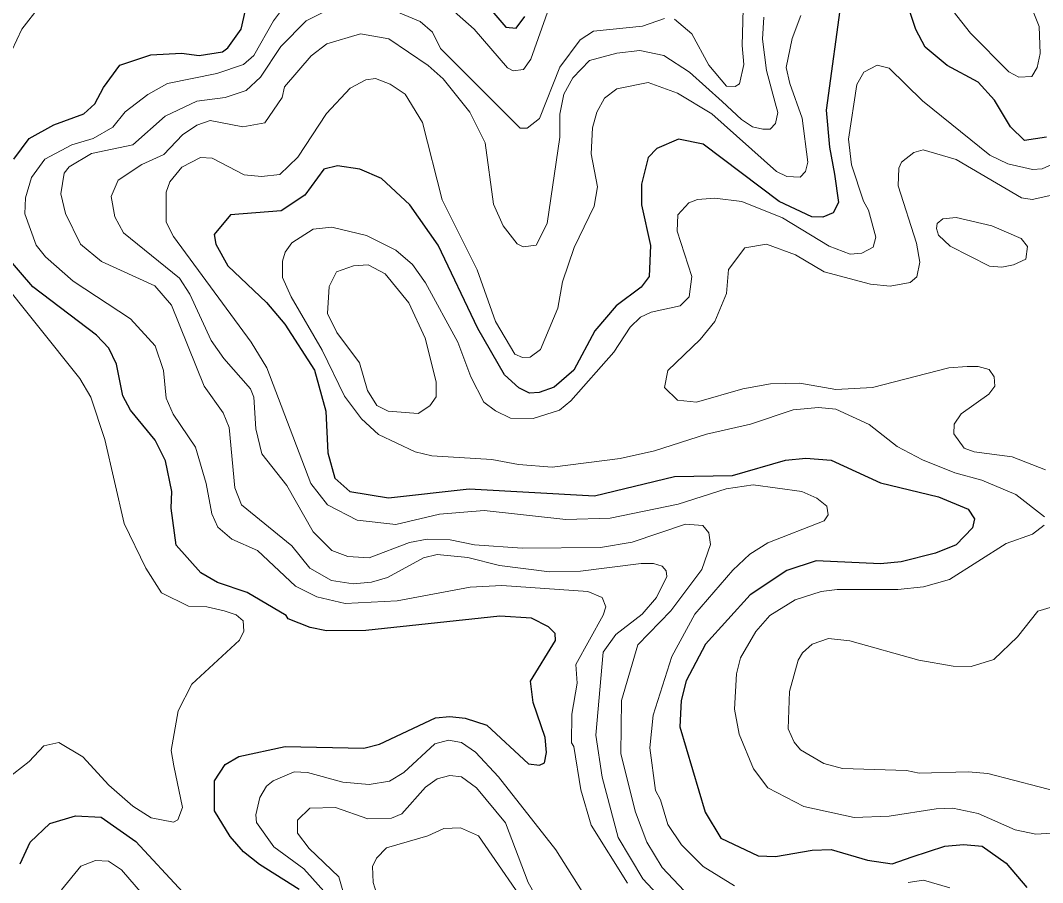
# Model space of a CAD drawing. Extents: x 673.6 to 698.9, y 7012 to 7040.1.
# Drawn here: x 685.993 to 687.311, y 7018.474 to 7019.586 of the extents above; entities that cross this region are included whole.
import ezdxf

# ---------------------------------------------------------------- set-up
doc = ezdxf.new("R2010")
doc.units = 0
doc.header["$LTSCALE"] = 0.032
doc.layers.add('1', color=7, linetype='Continuous', lineweight=25)
doc.layers.add('2', color=7, linetype='Continuous', lineweight=13)

msp = doc.modelspace()

# ---------------------------------------------------------------- linework, layer by layer
at = {"layer": '1'}
for points in [[(686.5678, 7019.6372), (686.6188, 7019.5772), (686.6322, 7019.5759), (686.6433, 7019.5906)], [(687.3159, 7019.4352), (687.2876, 7019.4309), (687.2695, 7019.4484), (687.2489, 7019.4828), (687.2278, 7019.5063), (687.1878, 7019.5275), (687.1593, 7019.5511), (687.1474, 7019.5742), (687.1288, 7019.6293)], [(686.0999, 7019.4993), (686.1211, 7019.5281), (686.1609, 7019.5412), (686.2007, 7019.5436), (686.2233, 7019.5406), (686.2534, 7019.5453), (686.2602, 7019.5503), (686.2773, 7019.5744), (686.285, 7019.6084)], [(687.0522, 7019.6185), (687.032, 7019.4701), (687.0362, 7019.4224), (687.0428, 7019.3874), (687.0476, 7019.3508), (687.0409, 7019.3374), (687.0275, 7019.3322), (687.0133, 7019.3324), (686.9712, 7019.3522), (686.8733, 7019.4261), (686.8413, 7019.4326), (686.8136, 7019.4206), (686.8025, 7019.4091), (686.7937, 7019.3744), (686.7937, 7019.3477), (686.8051, 7019.2955), (686.8034, 7019.2553), (686.7932, 7019.2419), (686.761, 7019.2175), (686.7337, 7019.1853), (686.7065, 7019.1345), (686.6811, 7019.1127), (686.6619, 7019.1057), (686.6494, 7019.1049), (686.6357, 7019.1117), (686.6171, 7019.1288), (686.5825, 7019.1886), (686.5313, 7019.2959), (686.4948, 7019.3478), (686.4584, 7019.3817), (686.4304, 7019.3941), (686.4015, 7019.3984), (686.3842, 7019.3938), (686.3597, 7019.3605), (686.3289, 7019.3401), (686.2636, 7019.3351), (686.2425, 7019.3098)], [(685.9841, 7019.4069), (686.0039, 7019.4335), (686.036, 7019.4512), (686.0744, 7019.4654), (686.0888, 7019.4783), (686.0999, 7019.4993)], [(686.2425, 7019.3098), (686.2448, 7019.2971), (686.2604, 7019.2693), (686.3099, 7019.222), (686.3337, 7019.1941), (686.3719, 7019.1348)], [(686.3522, 7018.4647), (686.3011, 7018.497), (686.2803, 7018.5136), (686.2634, 7018.5333), (686.2431, 7018.5662), (686.2431, 7018.6049), (686.257, 7018.6263), (686.2744, 7018.6364), (686.3343, 7018.6495), (686.4356, 7018.6472), (686.456, 7018.6525), (686.5279, 7018.6864), (686.5467, 7018.6882), (686.5664, 7018.6858), (686.5944, 7018.6768), (686.648, 7018.6269), (686.6622, 7018.6251), (686.6686, 7018.6284), (686.6712, 7018.6418), (686.6695, 7018.6611), (686.6539, 7018.7059), (686.6506, 7018.7336), (686.6826, 7018.786), (686.6824, 7018.7952), (686.6736, 7018.8037), (686.6519, 7018.8148), (686.6108, 7018.8172), (686.4381, 7018.799), (686.3877, 7018.7986), (686.3664, 7018.8029), (686.3379, 7018.8138), (686.3353, 7018.8183), (686.2851, 7018.848), (686.247, 7018.861), (686.2254, 7018.8731), (686.1936, 7018.9091), (686.1873, 7018.9566), (686.188, 7018.9783), (686.1797, 7019.0177), (686.1667, 7019.0445), (686.1349, 7019.0832), (686.1247, 7019.1017), (686.1166, 7019.1423), (686.107, 7019.1632), (686.0907, 7019.1799), (686.0088, 7019.2423), (685.9746, 7019.282)], [(686.3719, 7019.1348), (686.3868, 7019.0818), (686.3893, 7019.028), (686.3983, 7018.9954), (686.4174, 7018.9781), (686.4673, 7018.9702), (686.5716, 7018.9815), (686.7332, 7018.9726), (686.8362, 7018.9977), (686.911, 7018.999), (686.9794, 7019.0186), (687.0058, 7019.021), (687.0382, 7019.0186), (687.1017, 7018.9894), (687.1767, 7018.9712), (687.2148, 7018.9555), (687.2232, 7018.9428), (687.2206, 7018.9312), (687.1995, 7018.9094), (687.173, 7018.8985), (687.1287, 7018.8877), (687.102, 7018.8847), (687.0188, 7018.8887), (686.981, 7018.8764), (686.9338, 7018.845), (686.8761, 7018.7814), (686.8513, 7018.7338), (686.8447, 7018.7088), (686.843, 7018.6746), (686.8757, 7018.5645), (686.8959, 7018.5311), (686.9442, 7018.5082), (686.9666, 7018.5075), (687.0139, 7018.5156), (687.0385, 7018.5164), (687.0853, 7018.5028), (687.1169, 7018.4982), (687.1429, 7018.5071), (687.1848, 7018.5206), (687.209, 7018.523), (687.2332, 7018.5207), (687.264, 7018.4989), (687.2906, 7018.4675)], [(685.9923, 7018.4979), (686.0054, 7018.526), (686.0308, 7018.5502), (686.064, 7018.56), (686.097, 7018.5582), (686.1417, 7018.5266), (686.2021, 7018.4613)]]:
    msp.add_lwpolyline(points, dxfattribs=at)
at = {"layer": '2'}
for points in [[(686.7004, 7019.6899), (686.6885, 7019.6883), (686.6765, 7019.6804), (686.6529, 7019.6519), (686.6341, 7019.6366), (686.6194, 7019.6358), (686.609, 7019.6438), (686.5884, 7019.6847), (686.528, 7019.7485), (686.4916, 7019.7762), (686.4416, 7019.8026), (686.3992, 7019.8099), (686.3759, 7019.8091), (686.3348, 7019.7991), (686.3115, 7019.7873), (686.2815, 7019.7637), (686.2626, 7019.7439), (686.2021, 7019.6663), (686.1606, 7019.6415), (686.1249, 7019.632), (686.057, 7019.6232), (686.0173, 7019.6037), (685.9948, 7019.5746), (685.9688, 7019.5193)], [(687.1462, 7019.6609), (687.2181, 7019.5695), (687.2676, 7019.5194), (687.2805, 7019.5125), (687.2971, 7019.5133), (687.3038, 7019.5251), (687.3079, 7019.5431), (687.3064, 7019.5779), (687.2889, 7019.6221)], [(686.6746, 7019.6026), (686.6508, 7019.5357), (686.6415, 7019.5224), (686.628, 7019.5207), (686.6208, 7019.5245), (686.5781, 7019.5743), (686.497, 7019.6463)], [(686.3373, 7019.6092), (686.319, 7019.5854), (686.2939, 7019.5405), (686.2803, 7019.5291), (686.2461, 7019.5173), (686.1823, 7019.5042), (686.1571, 7019.4904), (686.1278, 7019.4678), (686.1118, 7019.448), (686.0866, 7019.4334), (686.059, 7019.4253), (686.0242, 7019.4069), (686.007, 7019.383), (685.9994, 7019.3568), (685.9983, 7019.3361), (686.0129, 7019.2959), (686.025, 7019.2808), (686.0606, 7019.2495), (686.1349, 7019.2008), (686.1664, 7019.1659), (686.1773, 7019.1344), (686.1806, 7019.0987), (686.1899, 7019.0781), (686.2187, 7019.0352), (686.2323, 7018.9886), (686.2396, 7018.9494), (686.2473, 7018.9322), (686.2654, 7018.9166), (686.2983, 7018.902), (686.3476, 7018.8562), (686.3752, 7018.8425), (686.4116, 7018.8338), (686.4788, 7018.837), (686.5727, 7018.8549)], [(686.8362, 7019.5873), (686.8587, 7019.5683), (686.8805, 7019.5282), (686.9033, 7019.5009), (686.9145, 7019.5006), (686.9202, 7019.5038), (686.9258, 7019.5291), (686.9235, 7019.5533), (686.9251, 7019.6164)], [(686.1661, 7019.2435), (686.0973, 7019.2749), (686.0704, 7019.2973), (686.0508, 7019.3366), (686.0451, 7019.3621), (686.0491, 7019.3888), (686.0555, 7019.397), (686.0846, 7019.4143), (686.1378, 7019.4254), (686.1796, 7019.4621), (686.2204, 7019.4817), (686.2566, 7019.4862), (686.2841, 7019.4955), (686.3024, 7019.5127), (686.3285, 7019.5521), (686.3612, 7019.5854), (686.3897, 7019.5996)], [(686.4669, 7019.6016), (686.5084, 7019.5842), (686.5241, 7019.5707), (686.5345, 7019.5496), (686.6371, 7019.4468), (686.6461, 7019.4468), (686.662, 7019.4592), (686.6886, 7019.5253), (686.7146, 7019.5606), (686.7316, 7019.5718), (686.795, 7019.5782), (686.8232, 7019.588)], [(686.6919, 7019.2486), (686.7068, 7019.2929), (686.7326, 7019.3461), (686.737, 7019.3713), (686.7288, 7019.4135), (686.7304, 7019.4471), (686.7359, 7019.4674), (686.7462, 7019.4853), (686.762, 7019.4976), (686.8023, 7019.5058), (686.84, 7019.4918), (686.8843, 7019.4654), (686.9679, 7019.3909), (686.981, 7019.3844), (686.9984, 7019.3837), (687.0052, 7019.391), (687.0082, 7019.4031), (687.0008, 7019.4595), (686.9851, 7019.5042), (686.9804, 7019.5252), (686.988, 7019.5623), (686.9992, 7019.5921)], [(686.9516, 7019.5898), (686.9499, 7019.5614), (686.9547, 7019.521), (686.9662, 7019.4796), (686.9694, 7019.467), (686.9665, 7019.4528), (686.9598, 7019.4454), (686.9501, 7019.4454), (686.9367, 7019.4484), (686.9225, 7019.458), (686.8979, 7019.4811)], [(686.7268, 7019.5341), (686.7052, 7019.5119), (686.6935, 7019.4908), (686.6885, 7019.4648), (686.6884, 7019.4352), (686.672, 7019.3238), (686.658, 7019.296), (686.6409, 7019.2939), (686.6333, 7019.2975), (686.6153, 7019.321), (686.6029, 7019.3488), (686.592, 7019.4277), (686.5722, 7019.4675), (686.5378, 7019.5102), (686.5186, 7019.5277), (686.4679, 7019.5618), (686.4313, 7019.5683), (686.3881, 7019.5554), (686.3678, 7019.5401), (686.3335, 7019.4999), (686.3303, 7019.4864), (686.3081, 7019.4535), (686.2798, 7019.4484), (686.2373, 7019.4566), (686.2201, 7019.4508), (686.2017, 7019.4383), (686.1779, 7019.4127), (686.1494, 7019.3998), (686.119, 7019.3799), (686.1099, 7019.3588), (686.1147, 7019.3323), (686.1257, 7019.3117), (686.1981, 7019.2532), (686.2112, 7019.2327), (686.2387, 7019.1731), (686.2549, 7019.1497), (686.2894, 7019.1105), (686.2939, 7019.0999), (686.2964, 7019.0592), (686.304, 7019.0268), (686.3363, 7018.9859), (686.3703, 7018.926), (686.3943, 7018.902), (686.4152, 7018.8943), (686.4427, 7018.8928), (686.4945, 7018.9125), (686.5175, 7018.9166), (686.5468, 7018.9159), (686.5784, 7018.9094), (686.6397, 7018.9052), (686.7407, 7018.9061), (686.7816, 7018.9129), (686.8505, 7018.9362), (686.8726, 7018.9345), (686.8807, 7018.9248), (686.8825, 7018.9099), (686.8717, 7018.8776), (686.8317, 7018.8241), (686.7889, 7018.7804), (686.7681, 7018.7085), (686.767, 7018.6398), (686.7858, 7018.5647), (686.8005, 7018.526), (686.8202, 7018.4933), (686.8921, 7018.4173)], [(686.8979, 7019.4811), (686.8556, 7019.5188), (686.8226, 7019.5407), (686.7917, 7019.5468), (686.7617, 7019.5435), (686.7268, 7019.5341)], [(687.3348, 7019.4056), (687.3104, 7019.3944), (687.2979, 7019.3934), (687.266, 7019.4006), (687.243, 7019.4119), (687.156, 7019.482), (687.113, 7019.5242), (687.0978, 7019.528), (687.0805, 7019.5188), (687.0715, 7019.503), (687.0607, 7019.4328), (687.0644, 7019.3993), (687.0798, 7019.3527), (687.0863, 7019.3412), (687.096, 7019.3061), (687.0923, 7019.2935), (687.0777, 7019.2857), (687.0627, 7019.2843), (687.0357, 7019.2948), (686.9755, 7019.3311), (686.9231, 7019.3523), (686.8883, 7019.3563), (686.8661, 7019.3546), (686.8549, 7019.3506), (686.8407, 7019.3352), (686.8397, 7019.314), (686.8585, 7019.2555), (686.855, 7019.2292), (686.8434, 7019.2178), (686.8063, 7019.2096), (686.7922, 7019.2031), (686.7789, 7019.1903), (686.758, 7019.158), (686.7027, 7019.0952), (686.6878, 7019.0831), (686.6538, 7019.0724), (686.6248, 7019.0728), (686.6054, 7019.0821), (686.5905, 7019.0935), (686.5736, 7019.1259), (686.5569, 7019.171)], [(686.9136, 7018.4696), (686.8732, 7018.4947), (686.8455, 7018.5223), (686.8277, 7018.5486), (686.8183, 7018.5806), (686.8118, 7018.5925), (686.8044, 7018.6476), (686.8086, 7018.6898), (686.8329, 7018.7656), (686.8625, 7018.8202), (686.9114, 7018.8767), (686.9332, 7018.8974), (686.9568, 7018.9119), (687.0293, 7018.9405), (687.0344, 7018.9483), (687.0326, 7018.9594), (687.02, 7018.9695), (687.0004, 7018.9784), (686.9378, 7018.9866), (686.9028, 7018.9818), (686.841, 7018.9618), (686.7534, 7018.9439), (686.696, 7018.9422), (686.5907, 7018.9536), (686.533, 7018.9488), (686.4771, 7018.9357), (686.427, 7018.9413), (686.3886, 7018.9611), (686.3671, 7018.9885), (686.3104, 7019.1377), (686.2905, 7019.1709), (686.19, 7019.3069), (686.1809, 7019.3255), (686.1807, 7019.3641), (686.1855, 7019.3774), (686.2011, 7019.3965), (686.225, 7019.4088), (686.2401, 7019.408), (686.2815, 7019.3866), (686.3035, 7019.3843), (686.3272, 7019.387), (686.3505, 7019.4095), (686.3873, 7019.4658), (686.4178, 7019.4984), (686.4383, 7019.509), (686.4508, 7019.5107), (686.4694, 7019.5036), (686.4888, 7019.4908), (686.5112, 7019.4543), (686.5366, 7019.3544), (686.5818, 7019.264), (686.6053, 7019.1973), (686.6304, 7019.1555)], [(687.3304, 7019.3623), (687.2974, 7019.3548), (687.2838, 7019.3571), (687.1995, 7019.4064), (687.157, 7019.4187), (687.1451, 7019.4153), (687.129, 7019.4029), (687.1257, 7019.3953), (687.1249, 7019.3724), (687.1483, 7019.2983), (687.1525, 7019.2739), (687.1486, 7019.2552), (687.14, 7019.2478), (687.1145, 7019.243), (687.0892, 7019.2454), (687.0291, 7019.2617), (686.9922, 7019.2834), (686.9548, 7019.2972), (686.927, 7019.2923), (686.9057, 7019.2644), (686.9034, 7019.2335), (686.8883, 7019.1973), (686.8695, 7019.1742), (686.8278, 7019.1343), (686.8235, 7019.1122), (686.8401, 7019.0958), (686.8647, 7019.0934), (686.9243, 7019.1108), (686.96, 7019.1172), (686.9978, 7019.118), (687.0444, 7019.1099), (687.0915, 7019.1123), (687.1901, 7019.1378), (687.2135, 7019.1393)], [(686.3943, 7019.3193), (686.3704, 7019.3165), (686.3426, 7019.2988), (686.3341, 7019.287), (686.3306, 7019.2754), (686.3307, 7019.2541), (686.3419, 7019.2293), (686.3821, 7019.1604), (686.4109, 7019.1011), (686.4325, 7019.0718), (686.4547, 7019.0519), (686.502, 7019.0295), (686.5234, 7019.0244), (686.6006, 7019.0195), (686.6352, 7019.0129), (686.6783, 7019.0096), (686.7661, 7019.0208), (686.8106, 7019.0307), (686.8775, 7019.0522), (686.9344, 7019.0649), (686.9892, 7019.0835), (687.0218, 7019.0867), (687.0444, 7019.0844), (687.0875, 7019.0648), (687.1233, 7019.0363), (687.1559, 7019.0191), (687.1976, 7019.0023), (687.2328, 7018.993), (687.2765, 7018.9743), (687.3135, 7018.9456)], [(686.5569, 7019.171), (686.5153, 7019.2475), (686.4986, 7019.2708), (686.4767, 7019.2895), (686.439, 7019.3085), (686.3943, 7019.3193)], [(685.9617, 7019.2584), (686.0694, 7019.124), (686.0836, 7019.0999), (686.1018, 7019.0454), (686.1265, 7018.9368), (686.1545, 7018.8794), (686.1749, 7018.8477), (686.2097, 7018.8303), (686.2331, 7018.8294), (686.2554, 7018.8244), (686.271, 7018.8191), (686.2801, 7018.8116), (686.2809, 7018.7979), (686.2754, 7018.7864), (686.2137, 7018.7296), (686.1961, 7018.6953), (686.1873, 7018.6441), (686.1906, 7018.6244), (686.2019, 7018.5708), (686.1957, 7018.5549), (686.19, 7018.5519), (686.1613, 7018.5574), (686.1378, 7018.5723), (686.1066, 7018.5996), (686.0732, 7018.6362), (686.0421, 7018.6545), (686.0228, 7018.6502), (686.0039, 7018.6299), (685.9743, 7018.6069)], [(686.2691, 7018.983), (686.2618, 7019.0609), (686.2543, 7019.0795), (686.2296, 7019.1139), (686.1878, 7019.2185), (686.1661, 7019.2435)], [(686.6304, 7019.1555), (686.6401, 7019.1509), (686.65, 7019.1513), (686.6635, 7019.1613), (686.6856, 7019.2145), (686.6919, 7019.2486)], [(687.2135, 7019.1393), (687.2278, 7019.1393), (687.2422, 7019.1354), (687.2487, 7019.1261), (687.2494, 7019.114), (687.2416, 7019.1037)], [(687.2416, 7019.1037), (687.2061, 7019.0785), (687.1967, 7019.0649), (687.1964, 7019.0526), (687.2098, 7019.0342), (687.2228, 7019.0293), (687.2719, 7019.0231), (687.3146, 7019.0062)], [(686.8207, 7018.4515), (686.7953, 7018.4787), (686.7638, 7018.5321), (686.7428, 7018.6098), (686.7346, 7018.6641), (686.7444, 7018.7709), (686.7605, 7018.7939), (686.7947, 7018.82), (686.8131, 7018.8416), (686.8265, 7018.8685), (686.8257, 7018.8757), (686.8205, 7018.8817), (686.8093, 7018.8854), (686.7934, 7018.8854), (686.7152, 7018.8756), (686.675, 7018.8748), (686.6104, 7018.8829), (686.5698, 7018.8929), (686.5304, 7018.8968), (686.5124, 7018.8926), (686.4663, 7018.8672), (686.4456, 7018.8614), (686.422, 7018.8592), (686.394, 7018.8634), (686.3661, 7018.8792), (686.3427, 7018.9082), (686.2778, 7018.9611), (686.2691, 7018.983)], [(687.3128, 7018.9348), (687.298, 7018.9231), (687.2641, 7018.9111), (687.1907, 7018.8647), (687.1573, 7018.8551), (687.1243, 7018.8516), (687.046, 7018.8517), (687.0255, 7018.8492), (686.9918, 7018.8383), (686.9591, 7018.8184), (686.9412, 7018.7977), (686.9214, 7018.7635), (686.916, 7018.743), (686.9137, 7018.6976), (686.9196, 7018.6653), (686.938, 7018.6207), (686.9567, 7018.5961), (687.0031, 7018.5721), (687.0678, 7018.5576), (687.1132, 7018.5593), (687.1735, 7018.569), (687.1953, 7018.5697), (687.2278, 7018.5629), (687.2754, 7018.5417), (687.3024, 7018.5363), (687.3357, 7018.5386)], [(686.5727, 7018.8549), (686.6137, 7018.8568), (686.7246, 7018.8492), (686.7429, 7018.8415), (686.7475, 7018.8296), (686.7442, 7018.8185)], [(686.7442, 7018.8185), (686.7092, 7018.7552), (686.7107, 7018.7309), (686.7039, 7018.691), (686.7033, 7018.6541), (686.7063, 7018.6493), (686.7153, 7018.5933), (686.7286, 7018.548), (686.7755, 7018.4729)], [(687.3239, 7018.8294), (687.3049, 7018.8237), (687.2785, 7018.7909), (687.248, 7018.7614), (687.219, 7018.7523), (687.1958, 7018.753), (687.1515, 7018.7607), (687.0625, 7018.7856), (687.035, 7018.7886), (687.014, 7018.7811), (687.0012, 7018.7701), (686.9958, 7018.7605), (686.9844, 7018.7203), (686.9827, 7018.6722), (686.9907, 7018.6548), (686.9989, 7018.645), (687.029, 7018.6273), (687.053, 7018.6209), (687.1355, 7018.6184), (687.1519, 7018.6151), (687.215, 7018.6166), (687.2404, 7018.6143), (687.3398, 7018.5889)], [(686.7276, 7018.4461), (686.6832, 7018.5159), (686.6094, 7018.6104), (686.5795, 7018.642), (686.5614, 7018.6546), (686.545, 7018.6576), (686.5271, 7018.6527), (686.4871, 7018.616), (686.4689, 7018.6045), (686.4423, 7018.6004), (686.4086, 7018.6035), (686.363, 7018.6159), (686.3459, 7018.6167), (686.3188, 7018.6052), (686.31, 7018.598), (686.3013, 7018.5836), (686.2965, 7018.5613), (686.2973, 7018.5514), (686.3195, 7018.5198), (686.3584, 7018.4916), (686.3879, 7018.4586)], [(686.4152, 7018.4404), (686.4035, 7018.4811), (686.365, 7018.5179), (686.35, 7018.5374), (686.3501, 7018.5542), (686.3658, 7018.5698), (686.3992, 7018.5707), (686.4407, 7018.556), (686.4714, 7018.5569), (686.4846, 7018.5624), (686.5152, 7018.597), (686.5302, 7018.6078), (686.5465, 7018.6121), (686.5616, 7018.6101), (686.581, 7018.5959), (686.6185, 7018.5508), (686.6474, 7018.4741), (686.6565, 7018.458)], [(686.6568, 7018.4273), (686.5833, 7018.5343), (686.5603, 7018.5444), (686.5389, 7018.5435), (686.5181, 7018.5341), (686.4648, 7018.5187)], [(686.4648, 7018.5187), (686.452, 7018.5052), (686.4469, 7018.4947), (686.4477, 7018.4741), (686.4518, 7018.46), (686.4712, 7018.4411)], [(686.1609, 7018.4463), (686.1231, 7018.4902), (686.1064, 7018.5015), (686.0895, 7018.5024), (686.0706, 7018.4951), (686.0459, 7018.4643)], [(687.1914, 7018.4671), (687.1573, 7018.477), (687.1374, 7018.4738)]]:
    msp.add_lwpolyline(points, dxfattribs=at)
for points in [[(687.2423, 7019.2686), (687.1916, 7019.2945), (687.1765, 7019.3089), (687.1742, 7019.3173), (687.175, 7019.324), (687.1824, 7019.33), (687.1996, 7019.3315), (687.2456, 7019.321), (687.2833, 7019.3043), (687.2916, 7019.2942), (687.2895, 7019.2778), (687.2736, 7019.2705), (687.2584, 7019.2674)], [(686.4007, 7019.1831), (686.4302, 7019.1441), (686.4402, 7019.1084), (686.4523, 7019.089), (686.4672, 7019.0817), (686.5055, 7019.0786), (686.5209, 7019.0885), (686.529, 7019.1003), (686.529, 7019.1196), (686.5149, 7019.1758), (686.4937, 7019.2215), (686.463, 7019.2587), (686.4414, 7019.2707), (686.4222, 7019.2692), (686.4004, 7019.2613), (686.391, 7019.2425), (686.3886, 7019.2078)]]:
    msp.add_lwpolyline(points, close=True, dxfattribs=at)

doc.saveas('drawing.dxf')
